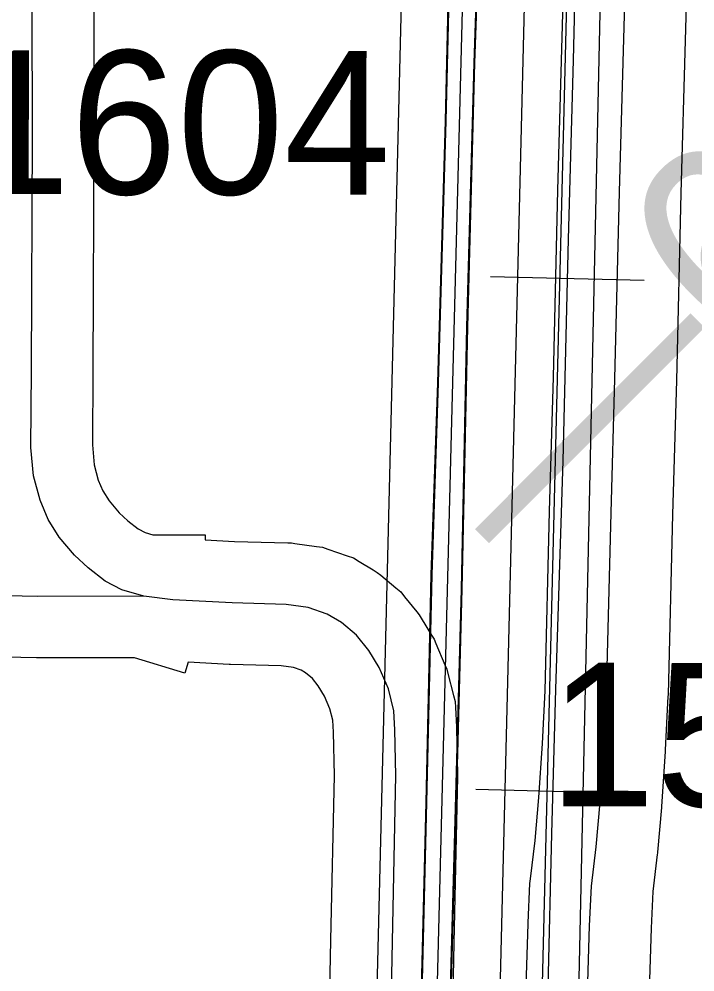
# Model space of a CAD drawing. Extents: x -132.8 to -73.3, y -60 to -26.
# Drawn here: x -124.8671 to -124.5375, y -40.9485 to -40.4842 of the extents above; entities that cross this region are included whole.
import ezdxf

# ---------------------------------------------------------------- set-up
doc = ezdxf.new("R2010")
doc.units = 0
for name, color, linetype in [('tdCoDivCarto', 7, 'Continuous'), ('tdCoInt', 7, 'Continuous'), ('tdCoIntCL', 7, 'Continuous'), ('tdCoIntRte', 7, 'Continuous'), ('tdCoPrimary', 7, 'Continuous'), ('tdCoRRCL', 7, 'Continuous'), ('tdCoSecRdNmbr', 7, 'Continuous'), ('tdCoSecRteBand', 7, 'Continuous'), ('tdCoSecRteCL', 7, 'Continuous'), ('tdCoSectLine', 7, 'Continuous'), ('tdCoSurfGravel', 7, 'Continuous'), ('tdStHwyIntRefPost1', 7, 'Continuous')]:
    doc.layers.add(name, color=color, linetype=linetype)

msp = doc.modelspace()

# ---------------------------------------------------------------- linework, layer by layer
at = {"layer": 'tdCoDivCarto'}
for p, q in [((-124.64482, -40.50571), (-124.64039, -40.37328)), ((-124.6565, -40.42696), (-124.65896, -40.53374)), ((-124.64828, -40.63419), (-124.64482, -40.50571)), ((-124.65896, -40.53374), (-124.66266, -40.66148)), ((-124.65099, -40.76194), (-124.64828, -40.63419)), ((-124.66266, -40.66148), (-124.66587, -40.75495)), ((-124.66587, -40.75495), (-124.66833, -40.86592)), ((-124.65316, -40.84214), (-124.65099, -40.76194)), ((-124.6542, -40.88055), (-124.65316, -40.84214)), ((-124.66833, -40.86592), (-124.67129, -40.98232)), ((-124.6574, -40.99646), (-124.6542, -40.88055))]:
    msp.add_line(p, q, dxfattribs=at)
for points in [[(-124.65316, -40.84214), (-124.65099, -40.76194), (-124.64828, -40.63419), (-124.64482, -40.50571), (-124.64039, -40.37328), (-124.63669, -40.24431), (-124.63299, -40.1178), (-124.63003, -39.99055), (-124.62633, -39.85516), (-124.62263, -39.7215), (-124.61967, -39.58833), (-124.61523, -39.4564), (-124.61079, -39.29635), (-124.60635, -39.16244), (-124.6029, -39.01497), (-124.60265, -38.9077), (-124.60463, -38.88575), (-124.60857, -38.83692), (-124.61351, -38.78242), (-124.62559, -38.62977), (-124.62853, -38.59338), (-124.62897, -38.58796)], [(-124.65316, -40.84214), (-124.65099, -40.76194), (-124.64828, -40.63419), (-124.64482, -40.50571), (-124.64039, -40.37328), (-124.63669, -40.24431), (-124.63299, -40.1178), (-124.63003, -39.99055), (-124.62633, -39.85516), (-124.62263, -39.7215), (-124.61967, -39.58833), (-124.61523, -39.4564), (-124.61079, -39.29635), (-124.60635, -39.16244), (-124.6029, -39.01497), (-124.60265, -38.9077), (-124.60463, -38.88575), (-124.60857, -38.83692), (-124.61351, -38.78242), (-124.62559, -38.62977), (-124.62853, -38.59338), (-124.62897, -38.58796)], [(-124.65316, -40.84214), (-124.65099, -40.76194), (-124.64828, -40.63419), (-124.64482, -40.50571), (-124.64039, -40.37328), (-124.63669, -40.24431), (-124.63299, -40.1178), (-124.63003, -39.99055), (-124.62633, -39.85516), (-124.62263, -39.7215), (-124.61967, -39.58833), (-124.61523, -39.4564), (-124.61079, -39.29635), (-124.60635, -39.16244), (-124.6029, -39.01497), (-124.60265, -38.9077), (-124.60463, -38.88575), (-124.60857, -38.83692), (-124.61351, -38.78242), (-124.62559, -38.62977), (-124.62853, -38.59338), (-124.62897, -38.58796)], [(-124.62392, -39.26781), (-124.62715, -39.37666), (-124.63085, -39.50638), (-124.6343, -39.62672), (-124.63726, -39.74682), (-124.64071, -39.861), (-124.64417, -39.97123), (-124.64737, -40.09799), (-124.65009, -40.19786), (-124.65329, -40.31229), (-124.6565, -40.42696), (-124.65896, -40.53374), (-124.66266, -40.66148), (-124.66587, -40.75495), (-124.66833, -40.86592), (-124.67129, -40.98232), (-124.67351, -41.09083), (-124.67647, -41.2161), (-124.67919, -41.33151), (-124.67993, -41.37294), (-124.68009, -41.38013)], [(-124.62483, -39.29851), (-124.62715, -39.37666), (-124.63085, -39.50638), (-124.6343, -39.62672), (-124.63726, -39.74682), (-124.64071, -39.861), (-124.64417, -39.97123), (-124.64737, -40.09799), (-124.65009, -40.19786), (-124.65329, -40.31229), (-124.6565, -40.42696), (-124.65896, -40.53374), (-124.66266, -40.66148), (-124.66587, -40.75495), (-124.66833, -40.86592), (-124.67129, -40.98232), (-124.67351, -41.09083), (-124.67647, -41.2161), (-124.67919, -41.33151), (-124.67993, -41.37294), (-124.68009, -41.38013)], [(-124.62483, -39.29851), (-124.62715, -39.37666), (-124.63085, -39.50638), (-124.6343, -39.62672), (-124.63726, -39.74682), (-124.64071, -39.861), (-124.64417, -39.97123), (-124.64737, -40.09799), (-124.65009, -40.19786), (-124.65329, -40.31229), (-124.6565, -40.42696), (-124.65896, -40.53374), (-124.66266, -40.66148), (-124.66587, -40.75495), (-124.66833, -40.86592), (-124.67129, -40.98232), (-124.67351, -41.09083), (-124.67647, -41.2161), (-124.67919, -41.33151), (-124.67993, -41.37294), (-124.68009, -41.38013)], [(-124.74491, -42.25446), (-124.72547, -42.16069), (-124.69785, -42.02431), (-124.68675, -41.96809), (-124.68256, -41.93652), (-124.67935, -41.88769), (-124.67516, -41.7967), (-124.67269, -41.66723), (-124.66924, -41.53751), (-124.66653, -41.41076), (-124.66357, -41.25934), (-124.66061, -41.1279), (-124.6574, -40.99646), (-124.6542, -40.88055), (-124.65316, -40.84214)], [(-124.74491, -42.25446), (-124.72547, -42.16069), (-124.69785, -42.02431), (-124.68675, -41.96809), (-124.68256, -41.93652), (-124.67935, -41.88769), (-124.67516, -41.7967), (-124.67269, -41.66723), (-124.66924, -41.53751), (-124.66653, -41.41076), (-124.66357, -41.25934), (-124.66061, -41.1279), (-124.6574, -40.99646), (-124.6542, -40.88055), (-124.65316, -40.84214)], [(-124.74491, -42.25446), (-124.72547, -42.16069), (-124.69785, -42.02431), (-124.68675, -41.96809), (-124.68256, -41.93652), (-124.67935, -41.88769), (-124.67516, -41.7967), (-124.67269, -41.66723), (-124.66924, -41.53751), (-124.66653, -41.41076), (-124.66357, -41.25934), (-124.66061, -41.1279), (-124.6574, -40.99646), (-124.6542, -40.88055), (-124.65316, -40.84214)]]:
    msp.add_lwpolyline(points, dxfattribs=at)
at = {"layer": 'tdCoInt'}
for points in [[(-124.80209, -42.75393), (-124.81391, -42.71966), (-124.82747, -42.65658), (-124.83237, -42.6207), (-124.83536, -42.57777), (-124.83512, -42.54388), (-124.83201, -42.50928), (-124.82472, -42.46166), (-124.78451, -42.26236), (-124.75894, -42.14267), (-124.72072, -41.94596), (-124.71458, -41.86425), (-124.70267, -41.37129), (-124.67566, -40.27876), (-124.64652, -39.26414), (-124.64083, -39.08456), (-124.63871, -38.97818), (-124.63906, -38.92043), (-124.64357, -38.85303), (-124.66599, -38.59084), (-124.67634, -38.43448), (-124.67922, -38.36825), (-124.67928, -38.36238)], [(-124.74633, -42.73157), (-124.75584, -42.70401), (-124.76831, -42.6464), (-124.77263, -42.61472), (-124.77534, -42.57518), (-124.77514, -42.54678), (-124.77243, -42.51666), (-124.76559, -42.47192), (-124.72577, -42.2746), (-124.70016, -42.15474), (-124.66161, -41.95623), (-124.65463, -41.86693), (-124.64269, -41.37295), (-124.61568, -40.28038), (-124.58654, -39.26557), (-124.58085, -39.08619), (-124.57871, -38.9786), (-124.57907, -38.91835), (-124.58379, -38.84785), (-124.60616, -38.58616), (-124.61643, -38.43118), (-124.61923, -38.36661), (-124.61926, -38.36394)]]:
    msp.add_lwpolyline(points, dxfattribs=at)
at = {"layer": 'tdCoIntCL'}
msp.add_lwpolyline([(-124.67091, -41.25874), (-124.65615, -40.68622), (-124.64567, -40.27957), (-124.64549, -40.27328), (-124.6375, -39.99026), (-124.62755, -39.62596), (-124.61796, -39.31197), (-124.61656, -39.26587), (-124.61653, -39.26486), (-124.61617, -39.24424), (-124.61262, -39.13691), (-124.61084, -39.08537), (-124.60871, -38.97839), (-124.60906, -38.91939), (-124.61191, -38.87461), (-124.61368, -38.85044), (-124.61688, -38.81845), (-124.6311, -38.64394), (-124.63608, -38.5885), (-124.63792, -38.56085), (-124.64266, -38.48984), (-124.64272, -38.48887)], dxfattribs=at)
at = {"layer": 'tdCoIntRte'}
for points in [[(-124.62013, -39.12981), (-124.62359, -39.24402), (-124.62383, -39.25213), (-124.6243, -39.26781), (-124.62753, -39.37666), (-124.63123, -39.50638), (-124.63468, -39.62672), (-124.63764, -39.74682), (-124.64109, -39.861), (-124.64455, -39.97123), (-124.64775, -40.09799), (-124.65046, -40.19786), (-124.65367, -40.31229), (-124.65688, -40.42696), (-124.65934, -40.53374), (-124.66304, -40.66148), (-124.66625, -40.75495), (-124.66871, -40.86592), (-124.67167, -40.98232)], [(-124.62013, -39.12981), (-124.62359, -39.24402), (-124.62383, -39.25213), (-124.6243, -39.26781), (-124.62753, -39.37666), (-124.63123, -39.50638), (-124.63468, -39.62672), (-124.63764, -39.74682), (-124.64109, -39.861), (-124.64455, -39.97123), (-124.64775, -40.09799), (-124.65046, -40.19786), (-124.65367, -40.31229), (-124.65688, -40.42696), (-124.65934, -40.53374), (-124.66304, -40.66148), (-124.66625, -40.75495), (-124.66871, -40.86592), (-124.67167, -40.98232)], [(-124.65778, -40.99646), (-124.65457, -40.88055), (-124.65137, -40.76194), (-124.64866, -40.63419), (-124.6452, -40.50571), (-124.64076, -40.37328), (-124.63707, -40.24431), (-124.63337, -40.1178), (-124.63041, -39.99055), (-124.62671, -39.85516), (-124.62301, -39.7215), (-124.62005, -39.58833), (-124.61561, -39.4564), (-124.61117, -39.29635), (-124.60673, -39.16244)], [(-124.65778, -40.99646), (-124.65457, -40.88055), (-124.65137, -40.76194), (-124.64866, -40.63419), (-124.6452, -40.50571), (-124.64076, -40.37328), (-124.63707, -40.24431), (-124.63337, -40.1178), (-124.63041, -39.99055), (-124.62671, -39.85516), (-124.62301, -39.7215), (-124.62005, -39.58833), (-124.61561, -39.4564), (-124.61117, -39.29635), (-124.60673, -39.16244)]]:
    msp.add_lwpolyline(points, dxfattribs=at)
at = {"layer": 'tdCoPrimary'}
for points in [[(-124.65316, -40.84214), (-124.65099, -40.76194), (-124.64828, -40.63419), (-124.64482, -40.50571), (-124.64039, -40.37328), (-124.63669, -40.24431), (-124.63299, -40.1178), (-124.63003, -39.99055), (-124.62633, -39.85516), (-124.62263, -39.7215), (-124.61967, -39.58833), (-124.61523, -39.4564), (-124.61079, -39.29635), (-124.60635, -39.16244), (-124.6029, -39.01497), (-124.60265, -38.9077), (-124.60463, -38.88575), (-124.60857, -38.83692), (-124.61351, -38.78242), (-124.62559, -38.62977), (-124.62853, -38.59338), (-124.62897, -38.58796)], [(-124.65316, -40.84214), (-124.65099, -40.76194), (-124.64828, -40.63419), (-124.64482, -40.50571), (-124.64039, -40.37328), (-124.63669, -40.24431), (-124.63299, -40.1178), (-124.63003, -39.99055), (-124.62633, -39.85516), (-124.62263, -39.7215), (-124.61967, -39.58833), (-124.61523, -39.4564), (-124.61079, -39.29635), (-124.60635, -39.16244), (-124.6029, -39.01497), (-124.60265, -38.9077), (-124.60463, -38.88575), (-124.60857, -38.83692), (-124.61351, -38.78242), (-124.62559, -38.62977), (-124.62853, -38.59338), (-124.62897, -38.58796)], [(-124.61975, -39.12981), (-124.62321, -39.24402), (-124.62345, -39.25213), (-124.62392, -39.26781), (-124.62483, -39.29851), (-124.62715, -39.37666), (-124.63085, -39.50638), (-124.6343, -39.62672), (-124.63584, -39.68893), (-124.63653, -39.71696), (-124.63726, -39.74682), (-124.64071, -39.861), (-124.64417, -39.97123), (-124.64737, -40.09799), (-124.65009, -40.19786), (-124.65329, -40.31229), (-124.6565, -40.42696), (-124.65896, -40.53374), (-124.66266, -40.66148), (-124.66587, -40.75495), (-124.66833, -40.86592), (-124.67129, -40.98232)], [(-124.6574, -40.99646), (-124.6542, -40.88055), (-124.65316, -40.84214), (-124.65099, -40.76194), (-124.64828, -40.63419), (-124.64482, -40.50571), (-124.64039, -40.37328), (-124.63669, -40.24431), (-124.63299, -40.1178), (-124.63003, -39.99055), (-124.62633, -39.85516), (-124.62263, -39.7215), (-124.61967, -39.58833), (-124.61523, -39.4564), (-124.61079, -39.29635), (-124.60635, -39.16244)], [(-124.62483, -39.29851), (-124.62715, -39.37666), (-124.63085, -39.50638), (-124.6343, -39.62672), (-124.63726, -39.74682), (-124.64071, -39.861), (-124.64417, -39.97123), (-124.64737, -40.09799), (-124.65009, -40.19786), (-124.65329, -40.31229), (-124.6565, -40.42696), (-124.65896, -40.53374), (-124.66266, -40.66148), (-124.66587, -40.75495), (-124.66833, -40.86592), (-124.67129, -40.98232), (-124.67351, -41.09083), (-124.67647, -41.2161), (-124.67919, -41.33151), (-124.67993, -41.37294), (-124.68009, -41.38013)], [(-124.62483, -39.29851), (-124.62715, -39.37666), (-124.63085, -39.50638), (-124.6343, -39.62672), (-124.63726, -39.74682), (-124.64071, -39.861), (-124.64417, -39.97123), (-124.64737, -40.09799), (-124.65009, -40.19786), (-124.65329, -40.31229), (-124.6565, -40.42696), (-124.65896, -40.53374), (-124.66266, -40.66148), (-124.66587, -40.75495), (-124.66833, -40.86592), (-124.67129, -40.98232), (-124.67351, -41.09083), (-124.67647, -41.2161), (-124.67919, -41.33151), (-124.67993, -41.37294), (-124.68009, -41.38013)], [(-124.74491, -42.25446), (-124.72547, -42.16069), (-124.69785, -42.02431), (-124.68675, -41.96809), (-124.68256, -41.93652), (-124.67935, -41.88769), (-124.67516, -41.7967), (-124.67269, -41.66723), (-124.66924, -41.53751), (-124.66653, -41.41076), (-124.66357, -41.25934), (-124.66061, -41.1279), (-124.6574, -40.99646), (-124.6542, -40.88055), (-124.65316, -40.84214)], [(-124.74491, -42.25446), (-124.72547, -42.16069), (-124.69785, -42.02431), (-124.68675, -41.96809), (-124.68256, -41.93652), (-124.67935, -41.88769), (-124.67516, -41.7967), (-124.67269, -41.66723), (-124.66924, -41.53751), (-124.66653, -41.41076), (-124.66357, -41.25934), (-124.66061, -41.1279), (-124.6574, -40.99646), (-124.6542, -40.88055), (-124.65316, -40.84214)]]:
    msp.add_lwpolyline(points, dxfattribs=at)
at = {"layer": 'tdCoRRCL'}
for p, q in [((-124.63721, -40.60962), (-124.56223, -40.61144)), ((-124.64433, -40.85945), (-124.56936, -40.8614))]:
    msp.add_line(p, q, dxfattribs=at)
for points in [[(-123.77831, -31.52649), (-123.92155, -31.98991), (-123.9791, -32.19674), (-124.01517, -32.30786), (-124.09605, -32.50145), (-124.14445, -32.60118), (-124.20868, -32.76207), (-124.22398, -32.82933), (-124.31809, -33.04927), (-124.35255, -33.16036), (-124.38559, -33.33773), (-124.39444, -33.43529), (-124.40885, -33.8056), (-124.45538, -36.19254), (-124.50704, -37.5667), (-124.51987, -38.11847), (-124.52945, -38.48576), (-124.54362, -38.9681), (-124.56441, -39.58277), (-124.59502, -40.99697)], [(-124.56151, -39.21554), (-124.5623, -39.24962), (-124.5644, -39.32013), (-124.56728, -39.4263), (-124.56964, -39.51595), (-124.57226, -39.60691), (-124.57383, -39.66721), (-124.57541, -39.72199), (-124.57698, -39.78858), (-124.57881, -39.85936), (-124.5817, -39.97522), (-124.58458, -40.06225), (-124.58694, -40.14299), (-124.58878, -40.21194), (-124.59192, -40.32466), (-124.59312, -40.36353), (-124.59454, -40.40959), (-124.5969, -40.50422), (-124.59926, -40.59152), (-124.60188, -40.69952), (-124.60555, -40.81067), (-124.60739, -40.88118), (-124.60922, -40.95589)], [(-124.56151, -39.21554), (-124.5623, -39.24962), (-124.5644, -39.32013), (-124.56728, -39.4263), (-124.56964, -39.51595), (-124.57226, -39.60691), (-124.57383, -39.66721), (-124.57541, -39.72199), (-124.57698, -39.78858), (-124.57881, -39.85936), (-124.59192, -40.32466), (-124.59312, -40.36353), (-124.59454, -40.40959), (-124.5969, -40.50422), (-124.59926, -40.59152), (-124.60188, -40.69952), (-124.60555, -40.81067), (-124.60739, -40.88118), (-124.60922, -40.95589)]]:
    msp.add_lwpolyline(points, dxfattribs=at)
at = {"layer": 'tdCoSecRteBand'}
for points in [[(-124.62073, -40.9857), (-124.61884, -40.92507), (-124.61883, -40.92485), (-124.61882, -40.92463), (-124.61794, -40.9054), (-124.61789, -40.90426), (-124.61775, -40.90312), (-124.61546, -40.88443), (-124.61367, -40.86355), (-124.61188, -40.83719), (-124.61058, -40.81145), (-124.60836, -40.72408), (-124.60836, -40.72404), (-124.60835, -40.72399), (-124.60649, -40.65873), (-124.60428, -40.5676), (-124.60428, -40.56755), (-124.60428, -40.5675), (-124.60222, -40.49306), (-124.60222, -40.49306), (-124.60222, -40.49305), (-124.59912, -40.38263)], [(-124.53915, -40.38431), (-124.54224, -40.49473), (-124.5443, -40.56911), (-124.54651, -40.66025), (-124.54651, -40.66032), (-124.54652, -40.66038), (-124.54838, -40.72565), (-124.55061, -40.81335), (-124.55062, -40.81373), (-124.55064, -40.81411), (-124.55197, -40.84049), (-124.55199, -40.84074), (-124.552, -40.841), (-124.55383, -40.86787), (-124.55385, -40.86813), (-124.55387, -40.86839), (-124.55572, -40.89009), (-124.55577, -40.89064), (-124.55584, -40.89119), (-124.55806, -40.90929), (-124.55888, -40.92716), (-124.56075, -40.98745)], [(-124.83084, -40.41583), (-124.8306, -40.54074), (-124.83059, -40.54083), (-124.8306, -40.54092), (-124.83109, -40.6556), (-124.83109, -40.65563), (-124.83109, -40.65567), (-124.83133, -40.69171), (-124.83046, -40.70147), (-124.82847, -40.70881), (-124.82625, -40.71408), (-124.82319, -40.71894), (-124.81832, -40.72478), (-124.81412, -40.72867), (-124.80898, -40.73261), (-124.80564, -40.73433), (-124.80191, -40.73545), (-124.77636, -40.73544), (-124.77636, -40.73795), (-124.762, -40.73868), (-124.73596, -40.73941), (-124.7343, -40.73946), (-124.73265, -40.73969), (-124.72205, -40.74117), (-124.7192, -40.74156), (-124.71648, -40.7425), (-124.70711, -40.7457), (-124.70404, -40.74675), (-124.70125, -40.74844), (-124.69435, -40.75263), (-124.69243, -40.7538), (-124.69071, -40.75523), (-124.68331, -40.7614), (-124.68099, -40.76334), (-124.67909, -40.7657), (-124.67318, -40.7731), (-124.67204, -40.77452), (-124.67108, -40.77608), (-124.6659, -40.78446), (-124.66473, -40.78636), (-124.66385, -40.78841), (-124.65941, -40.79877), (-124.6585, -40.8009), (-124.65792, -40.80315), (-124.65521, -40.81375), (-124.65447, -40.81664), (-124.65431, -40.81961), (-124.65382, -40.82898), (-124.6538, -40.82944), (-124.65379, -40.82989), (-124.65329, -40.85209), (-124.65328, -40.85274), (-124.65329, -40.85339), (-124.65502, -40.93426), (-124.65748, -41.05705)], [(-124.71747, -41.05579), (-124.71501, -40.93304), (-124.715, -40.93302), (-124.715, -40.933), (-124.71329, -40.85277), (-124.71376, -40.83168), (-124.71407, -40.82574), (-124.71547, -40.82027), (-124.71812, -40.81409), (-124.72117, -40.80916), (-124.72405, -40.80555), (-124.7274, -40.80276), (-124.72961, -40.80142), (-124.73319, -40.80019), (-124.7393, -40.79934), (-124.76403, -40.79865), (-124.76437, -40.79864), (-124.76472, -40.79862), (-124.78472, -40.7976), (-124.78631, -40.80285), (-124.81077, -40.79546), (-124.85799, -40.79548), (-124.85832, -40.79548), (-124.85864, -40.79547), (-125.05639, -40.79128)]]:
    msp.add_lwpolyline(points, dxfattribs=at)
at = {"layer": 'tdCoSecRteCL'}
for points in [[(-124.80634, -40.76545), (-124.85801, -40.76548), (-125.05579, -40.76129), (-125.41879, -40.75438), (-125.5924, -40.75118), (-125.59882, -40.75044), (-125.60276, -40.74847), (-125.60621, -40.74625), (-125.60819, -40.74304), (-125.60917, -40.73737), (-125.6072, -40.63626), (-125.60572, -40.51345), (-125.60375, -40.40075), (-125.60276, -40.2846), (-125.60215, -40.24377), (-125.60104, -40.16894), (-125.5998, -40.05254), (-125.59832, -39.93812), (-125.5966, -39.8269), (-125.59586, -39.77511), (-125.59561, -39.76179), (-125.59462, -39.75587), (-125.59216, -39.75217)], [(-124.80634, -40.76545), (-124.81695, -40.76225), (-124.82508, -40.75806), (-124.83347, -40.75164), (-124.84013, -40.74548), (-124.84753, -40.7366), (-124.85295, -40.72797), (-124.8569, -40.7186), (-124.8601, -40.70676), (-124.86134, -40.69295), (-124.86109, -40.65547), (-124.8606, -40.5408), (-124.86084, -40.41577), (-124.8601, -40.29592), (-124.8598, -40.25687), (-124.85912, -40.16916), (-124.85714, -40.04857), (-124.85623, -40.00827)], [(-124.59074, -40.98664), (-124.58885, -40.926), (-124.58797, -40.90677), (-124.58561, -40.88754), (-124.58376, -40.86584), (-124.58193, -40.83897), (-124.5806, -40.81259), (-124.57837, -40.72484), (-124.5765, -40.65953), (-124.57429, -40.56833), (-124.57223, -40.49389), (-124.56914, -40.38347), (-124.5677, -40.33097), (-124.56702, -40.31963), (-124.5656, -40.30927), (-124.56318, -40.30137), (-124.55878, -40.2937), (-124.55339, -40.28776), (-124.54677, -40.28205), (-124.54013, -40.27857), (-124.53349, -40.27607)], [(-124.70292, -41.7661), (-124.70203, -41.73487), (-124.69981, -41.61896), (-124.70005, -41.49837), (-124.69907, -41.45891), (-124.69611, -41.40885), (-124.6929, -41.28826), (-124.69019, -41.17088), (-124.68748, -41.05645), (-124.68501, -40.93364), (-124.68329, -40.85275), (-124.68378, -40.83056), (-124.68427, -40.82119), (-124.68698, -40.81058), (-124.69142, -40.80023), (-124.6966, -40.79184), (-124.70252, -40.78444), (-124.70992, -40.77828), (-124.71682, -40.77409), (-124.72619, -40.77088), (-124.7368, -40.7694), (-124.76319, -40.76866), (-124.79204, -40.76718), (-124.80634, -40.76545)]]:
    msp.add_lwpolyline(points, dxfattribs=at)
at = {"layer": 'tdCoSectLine'}
msp.add_lwpolyline([(-124.61958, -41.26852), (-124.59491, -40.27288)], dxfattribs=at)
at = {"layer": 'tdCoSurfGravel'}
for points in [[(-124.80634, -40.76545), (-124.85801, -40.76548), (-125.05579, -40.76129), (-125.41879, -40.75438), (-125.5924, -40.75118), (-125.59882, -40.75044), (-125.60276, -40.74847), (-125.60621, -40.74625), (-125.60819, -40.74304), (-125.60917, -40.73737), (-125.6072, -40.63626), (-125.60572, -40.51345), (-125.60375, -40.40075), (-125.60276, -40.2846), (-125.60215, -40.24377)], [(-124.80634, -40.76545), (-124.81695, -40.76225), (-124.82508, -40.75806), (-124.83347, -40.75164), (-124.84013, -40.74548), (-124.84753, -40.7366), (-124.85295, -40.72797), (-124.8569, -40.7186), (-124.8601, -40.70676), (-124.86134, -40.69295), (-124.86109, -40.65547), (-124.8606, -40.5408), (-124.86084, -40.41577), (-124.8601, -40.29592), (-124.8598, -40.25687)], [(-124.59074, -40.98664), (-124.58885, -40.926), (-124.58797, -40.90677), (-124.58561, -40.88754), (-124.58376, -40.86584), (-124.58193, -40.83897), (-124.5806, -40.81259), (-124.57837, -40.72484), (-124.5765, -40.65953), (-124.57429, -40.56833), (-124.57223, -40.49389), (-124.56914, -40.38347), (-124.5677, -40.33097), (-124.56702, -40.31963), (-124.5656, -40.30927), (-124.56318, -40.30137), (-124.55878, -40.2937), (-124.55339, -40.28776), (-124.54677, -40.28205), (-124.54013, -40.27857), (-124.53349, -40.27607)], [(-124.68748, -41.05645), (-124.68501, -40.93364), (-124.68329, -40.85275), (-124.68378, -40.83056), (-124.68427, -40.82119), (-124.68698, -40.81058), (-124.69142, -40.80023), (-124.6966, -40.79184), (-124.70252, -40.78444), (-124.70992, -40.77828), (-124.71682, -40.77409), (-124.72619, -40.77088), (-124.7368, -40.7694), (-124.76319, -40.76866), (-124.79204, -40.76718), (-124.80634, -40.76545)]]:
    msp.add_lwpolyline(points, dxfattribs=at)

# ---------------------------------------------------------------- texts
at = {"layer": 'tdCoSecRdNmbr'}
for s, rotation, p in [('1604', 359.9065, (-124.89422, -40.56941)), ('1504', 359.9068, (-124.60882, -40.86778))]:
    msp.add_text(s, height=0.07, rotation=rotation, dxfattribs=at).set_placement(p)
at = {"layer": 'tdStHwyIntRefPost1'}
msp.add_text('‒‒64', height=0.1, rotation=45, dxfattribs=at).set_placement((-124.61527, -40.76222))

doc.saveas('drawing.dxf')
